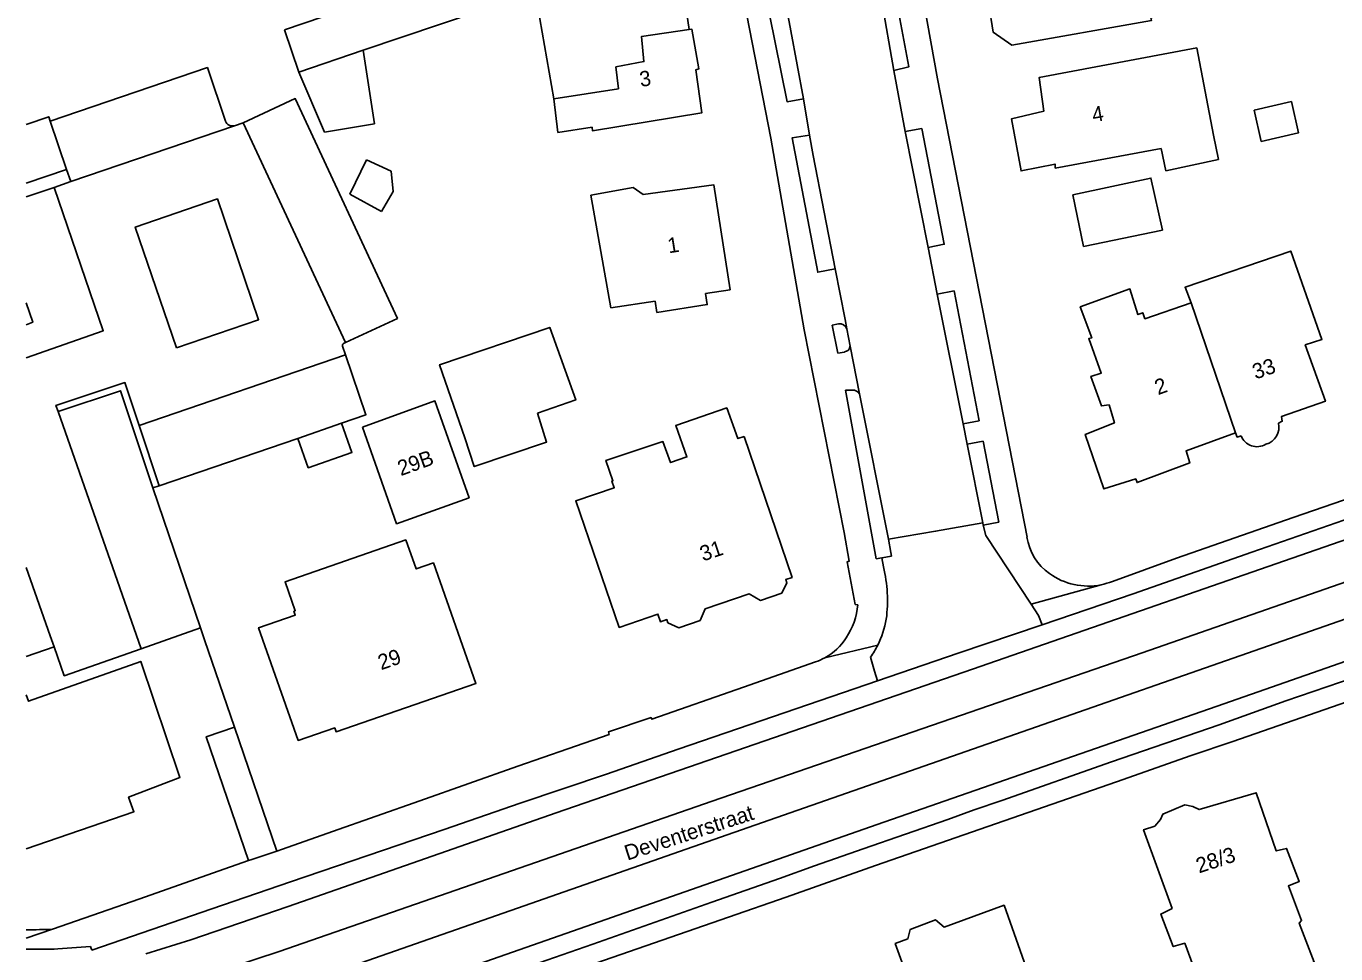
# Model space of a CAD drawing. Extents: x 194485 to 197793, y 468269 to 470822.
# Drawn here: x 194485.4 to 194588, y 469975.4 to 470048.1 of the extents above; entities that cross this region are included whole.
import ezdxf

# ---------------------------------------------------------------- set-up
doc = ezdxf.new("R2010")
doc.units = 0
for name, color, linetype in [('BGT grensvlak gebouwinstallatie plus 1', 7, 'Continuous'), ('BGT grensvlak onbegroeid terreindeel', 7, 'Continuous'), ('BGT grensvlak overig bouwwerk uitbreiding populatie', 7, 'Continuous'), ('BGT grensvlak pand op maaiveld', 7, 'Continuous'), ('BGT grensvlak pand op maaiveld LR', 7, 'Continuous'), ('BGT grensvlak wegdeel', 7, 'Continuous'), ('BGT tekst huisnummerreeks', 7, 'Continuous'), ('BGT tekst openbare ruimte label weg', 7, 'Continuous'), ('GEM grensvlak beperking object', 7, 'Continuous')]:
    doc.layers.add(name, color=color, linetype=linetype)

msp = doc.modelspace()

# ---------------------------------------------------------------- linework, layer by layer
at = {"layer": 'BGT grensvlak gebouwinstallatie plus 1'}
for p, q in [((194512.69, 470040.44), (194511.81, 470046.2)), ((194506.77, 470044.49), (194508.79, 470039.79)), ((194508.79, 470039.79), (194512.69, 470040.44))]:
    msp.add_line(p, q, dxfattribs=at)
at = {"layer": 'BGT grensvlak onbegroeid terreindeel'}
for p, q in [((194495.82, 470012.07), (194495.32, 470011.91)), ((194495.82, 470012.07), (194495.32, 470011.91)), ((194505.04, 469983.46), (194501.72, 469993.16)), ((194505.04, 469983.46), (194501.72, 469993.16))]:
    msp.add_line(p, q, dxfattribs=at)
at = {"layer": 'BGT grensvlak overig bouwwerk uitbreiding populatie'}
for p, q in [((194510.76, 470034.92), (194512.08, 470037.61)), ((194512.08, 470037.61), (194514.01, 470036.72)), ((194514.01, 470036.72), (194514.17, 470035.14)), ((194513.24, 470033.56), (194510.76, 470034.92)), ((194514.17, 470035.14), (194513.24, 470033.56))]:
    msp.add_line(p, q, dxfattribs=at)
at = {"layer": 'BGT grensvlak pand op maaiveld'}
for p, q in [((194505.65, 470047.81), (194506.77, 470044.49)), ((194506.77, 470044.49), (194511.81, 470046.2)), ((194526.76, 470042.41), (194527.05, 470039.75)), ((194487.3, 470040.65), (194488.58, 470036.86)), ((194488.58, 470036.86), (194485.41, 470035.79)), ((194534.68, 470026.55), (194531.21, 470026.03)), ((194534.82, 470025.66), (194534.68, 470026.55)), ((194506.7, 470015.78), (194510.12, 470016.98))]:
    msp.add_line(p, q, dxfattribs=at)
for points in [[(194576.58, 470049.35), (194573.52, 470048.74), (194573.57, 470048.53), (194562.63, 470046.61), (194561.17, 470047.61), (194560.82, 470049.76), (194561.7, 470051), (194563.22, 470051.38), (194562.77, 470053.86), (194575.24, 470056.13), (194576.58, 470049.35)], [(194511.81, 470046.2), (194523.93, 470050.3), (194523.81, 470050.65), (194522.74, 470050.29), (194522.29, 470053.47), (194505.65, 470047.81)], [(194537.36, 470047.84), (194536.85, 470051.22), (194525.48, 470049.72), (194526.76, 470042.41)], [(194527.05, 470039.75), (194529.75, 470040.17), (194529.78, 470039.88), (194538.33, 470041.29), (194537.86, 470044.67), (194538.11, 470044.76), (194537.55, 470047.87), (194537.36, 470047.84)], [(194574.32, 470038.5), (194566.03, 470036.97), (194566.02, 470037.28), (194563.35, 470036.75), (194562.59, 470040.83), (194565.13, 470041.42), (194564.77, 470044.07), (194577.11, 470046.39), (194578.44, 470039.56)], [(194581.61, 470041.5), (194584.53, 470042.18), (194585.1, 470039.74), (194582.17, 470039.06), (194581.61, 470041.5)], [(194485.41, 470040.4), (194487.18, 470041), (194487.3, 470040.65)], [(194574.32, 470038.5), (194574.7, 470036.76), (194578.81, 470037.65), (194578.44, 470039.56)], [(194574.44, 470032.11), (194573.53, 470036.19), (194567.41, 470034.87), (194568.25, 470030.84), (194574.44, 470032.11)], [(194574.44, 470032.11), (194573.53, 470036.19), (194567.41, 470034.87), (194568.25, 470030.84), (194574.44, 470032.11)], [(194531.21, 470026.03), (194529.65, 470034.85), (194532.96, 470035.45), (194533.75, 470034.89), (194539.28, 470035.66), (194540.56, 470027.44), (194538.63, 470027.15)], [(194576.67, 470026.41), (194576.2, 470027.64), (194584.48, 470030.47), (194586.92, 470023.54), (194585.62, 470023.11), (194587.2, 470018.7), (194583.76, 470017.51), (194583.82, 470017.14), (194583.51, 470016.99)], [(194576.67, 470026.41), (194576.2, 470027.64), (194584.48, 470030.47), (194586.92, 470023.54), (194585.62, 470023.11), (194587.2, 470018.7), (194583.76, 470017.51), (194583.82, 470017.14), (194583.51, 470016.99)], [(194538.63, 470027.15), (194538.77, 470026.27), (194534.82, 470025.66)], [(194580.16, 470016.24), (194576.28, 470014.82), (194576.57, 470013.87), (194572.44, 470012.33), (194572.34, 470012.62), (194569.84, 470011.83), (194568.38, 470016.1), (194570.66, 470017), (194570.25, 470018.41), (194569.65, 470018.34), (194568.83, 470020.65), (194569.64, 470020.89), (194568.65, 470023.61), (194568.89, 470023.66), (194567.99, 470026.1), (194571.88, 470027.5), (194572.51, 470025.49), (194572.89, 470025.63), (194573.05, 470025.17), (194576.67, 470026.41)], [(194580.16, 470016.24), (194576.28, 470014.82), (194576.57, 470013.87), (194572.44, 470012.33), (194572.34, 470012.62), (194569.84, 470011.83), (194568.38, 470016.1), (194570.66, 470017), (194570.25, 470018.41), (194569.65, 470018.34), (194568.83, 470020.65), (194569.64, 470020.89), (194568.65, 470023.61), (194568.89, 470023.66), (194567.99, 470026.1), (194571.88, 470027.5), (194572.51, 470025.49), (194572.89, 470025.63), (194573.05, 470025.17), (194576.67, 470026.41)], [(194519.77, 470015.84), (194517.8, 470021.56), (194526.43, 470024.49), (194528.46, 470018.8), (194525.46, 470017.78)], [(194511.77, 470016.66), (194517.43, 470018.73), (194520.11, 470011.14), (194514.43, 470009.1), (194511.77, 470016.66)], [(194511.77, 470016.66), (194517.43, 470018.73), (194520.11, 470011.14), (194514.43, 470009.1), (194511.77, 470016.66)], [(194519.77, 470015.84), (194520.51, 470013.58), (194526.18, 470015.5), (194525.46, 470017.78)], [(194541.66, 470015.94), (194541.17, 470015.77), (194540.3, 470018.18), (194536.3, 470016.8), (194537.18, 470014.34), (194535.89, 470013.9), (194535.3, 470015.54), (194530.83, 470014.07), (194531.38, 470012.47), (194531.3, 470012.44), (194531.48, 470011.93), (194528.46, 470010.89), (194531.87, 470000.98), (194534.9, 470002.02), (194535.1, 470001.43), (194535.59, 470001.6), (194535.68, 470001.34), (194536.54, 470000.96), (194538.21, 470001.52), (194538.6, 470002.44), (194542.06, 470003.61), (194542.93, 470003.1), (194544.6, 470003.67), (194545.01, 470004.47), (194544.92, 470004.73), (194545.41, 470004.9), (194541.66, 470015.94)], [(194541.66, 470015.94), (194541.17, 470015.77), (194540.3, 470018.18), (194536.3, 470016.8), (194537.18, 470014.34), (194535.89, 470013.9), (194535.3, 470015.54), (194530.83, 470014.07), (194531.38, 470012.47), (194531.3, 470012.44), (194531.48, 470011.93), (194528.46, 470010.89), (194531.87, 470000.98), (194534.9, 470002.02), (194535.1, 470001.43), (194535.59, 470001.6), (194535.68, 470001.34), (194536.54, 470000.96), (194538.21, 470001.52), (194538.6, 470002.44), (194542.06, 470003.61), (194542.93, 470003.1), (194544.6, 470003.67), (194545.01, 470004.47), (194544.92, 470004.73), (194545.41, 470004.9), (194541.66, 470015.94)], [(194510.12, 470016.98), (194510.93, 470014.69), (194507.51, 470013.49), (194506.7, 470015.78)], [(194510.12, 470016.98), (194510.93, 470014.69), (194507.51, 470013.49), (194506.7, 470015.78)], [(194580.6, 470016), (194580.28, 470015.89), (194580.16, 470016.24)], [(194580.6, 470016), (194580.28, 470015.89), (194580.16, 470016.24)], [(194506.72, 469992.12), (194503.62, 470000.95), (194506.49, 470001.93), (194506.38, 470002.25), (194506.49, 470002.29), (194505.69, 470004.56), (194515.15, 470007.84), (194515.97, 470005.56), (194517.31, 470006.03), (194520.64, 469996.58), (194509.69, 469992.81), (194509.58, 469993.11), (194506.72, 469992.12)], [(194506.72, 469992.12), (194503.62, 470000.95), (194506.49, 470001.93), (194506.38, 470002.25), (194506.49, 470002.29), (194505.69, 470004.56), (194515.15, 470007.84), (194515.97, 470005.56), (194517.31, 470006.03), (194520.64, 469996.58), (194509.69, 469992.81), (194509.58, 469993.11), (194506.72, 469992.12)], [(194485.41, 469995.69), (194485.59, 469995.19), (194494.39, 469998.32), (194497.45, 469989.23), (194493.43, 469987.69), (194493.85, 469986.53), (194485.41, 469983.63)], [(194586.32, 469974.75), (194585.14, 469977.8), (194585.33, 469978.01), (194584.3, 469980.72), (194585.14, 469981.07), (194584.15, 469983.66), (194583.35, 469983.47), (194581.76, 469988.02), (194577.31, 469986.7), (194576.8, 469986.94), (194576.19, 469987.07), (194574.47, 469986.35), (194574.28, 469985.92), (194573.83, 469985.41), (194572.95, 469985.12), (194575.18, 469978.96), (194574.29, 469978.52), (194575.27, 469975.97), (194576.18, 469976.23), (194577.79, 469971.82), (194586.32, 469974.75)], [(194563.9, 469973.89), (194562.02, 469979.21), (194557.32, 469977.49), (194556.65, 469978.06), (194554.67, 469977.31), (194554.47, 469976.57), (194553.5, 469976.21), (194555.29, 469971.26), (194554.12, 469970.77), (194556.13, 469965.48), (194557.06, 469965.84), (194558.37, 469962.3), (194564.86, 469964.69)]]:
    msp.add_lwpolyline(points, dxfattribs=at)
for centre, radius, start, end in [((194582.17, 470016.66), 1.38, 285.1051, 13.762), ((194582.17, 470016.66), 1.38, 285.1051, 13.762), ((194581.84, 470016.47), 1.33, 200.7436, 300.9675), ((194581.84, 470016.47), 1.33, 200.7436, 300.9675)]:
    msp.add_arc(centre, radius, start, end, dxfattribs=at)
at = {"layer": 'BGT grensvlak pand op maaiveld LR'}
msp.add_line((194580.16, 470016.24), (194576.67, 470026.41), dxfattribs=at)
msp.add_lwpolyline([(194537.36, 470047.84), (194533.62, 470047.29), (194533.81, 470045.32), (194531.61, 470044.9), (194531.81, 470043.19), (194526.76, 470042.41)], dxfattribs=at)
at = {"layer": 'BGT grensvlak wegdeel'}
for p, q in [((194546.3, 470042.41), (194544.6, 470051.58)), ((194552.41, 470050.17), (194553.39, 470044.63)), ((194554.27, 470039.83), (194553.39, 470044.63)), ((194546.3, 470042.41), (194546.79, 470039.56)), ((194488.9, 470035.91), (194501.74, 470040.29)), ((194488.9, 470035.91), (194501.74, 470040.29)), ((194501.74, 470040.29), (194502.41, 470040.53)), ((194501.74, 470040.29), (194502.41, 470040.53)), ((194502.41, 470040.53), (194510.42, 470023.3)), ((194502.41, 470040.53), (194510.42, 470023.3)), ((194554.27, 470039.83), (194555.57, 470040.08)), ((194556.07, 470030.76), (194554.27, 470039.83)), ((194488.58, 470036.86), (194488.9, 470035.91)), ((194487.6, 470035.46), (194488.9, 470035.91)), ((194487.6, 470035.46), (194488.9, 470035.91)), ((194485.41, 470034.71), (194487.6, 470035.46)), ((194485.41, 470034.71), (194487.6, 470035.46)), ((194556.79, 470027.09), (194556.07, 470030.76)), ((194549.57, 470025.11), (194548.79, 470029.08)), ((194556.79, 470027.09), (194558.11, 470027.35)), ((194556.79, 470027.09), (194558.11, 470027.35)), ((194558.81, 470016.94), (194556.79, 470027.09)), ((194558.81, 470016.94), (194556.79, 470027.09)), ((194560.08, 470017.18), (194558.11, 470027.35)), ((194560.08, 470017.18), (194558.11, 470027.35)), ((194548.55, 470024.66), (194549.06, 470024.77)), ((194548.55, 470024.66), (194549.06, 470024.77)), ((194549, 470022.46), (194548.55, 470024.66)), ((194549, 470022.46), (194548.55, 470024.66)), ((194549.57, 470025.11), (194549.71, 470024.37)), ((194549.71, 470024.37), (194549.96, 470023.03)), ((194549.71, 470024.37), (194549.96, 470023.03)), ((194510.43, 470022.34), (194510.2, 470023.02)), ((194510.43, 470022.34), (194510.2, 470023.02)), ((194510.26, 470023.22), (194510.42, 470023.3)), ((194510.26, 470023.22), (194510.42, 470023.3)), ((194549, 470022.46), (194549.51, 470022.56)), ((194549, 470022.46), (194549.51, 470022.56)), ((194549.96, 470023.03), (194550.7, 470019.28)), ((194494.26, 470016.81), (194510.43, 470022.34)), ((194550.7, 470019.28), (194552.96, 470007.89)), ((194550.7, 470019.28), (194552.96, 470007.89)), ((194487.91, 470017.9), (194494.43, 469999.31)), ((194494.26, 470016.81), (194495.82, 470012.07)), ((194560.08, 470017.18), (194558.81, 470016.94)), ((194560.08, 470017.18), (194558.81, 470016.94)), ((194559.12, 470015.33), (194558.81, 470016.94)), ((194495.82, 470012.07), (194506.7, 470015.78)), ((194495.82, 470012.07), (194506.7, 470015.78)), ((194560.39, 470015.57), (194559.12, 470015.33)), ((194560.39, 470015.57), (194559.12, 470015.33)), ((194560.35, 470009.17), (194559.12, 470015.33)), ((194560.35, 470009.17), (194559.12, 470015.33)), ((194495.32, 470011.91), (194499.07, 470000.94)), ((194495.32, 470011.91), (194499.07, 470000.94)), ((194560.39, 470008.98), (194560.35, 470009.17)), ((194552.01, 470006.35), (194552.44, 470006.43)), ((194552.01, 470006.35), (194552.44, 470006.43)), ((194552.44, 470006.43), (194553.2, 470006.57)), ((194552.44, 470006.43), (194552.57, 470005.72)), ((194552.44, 470006.43), (194552.57, 470005.72)), ((194564.14, 470002.81), (194569.62, 470004.32)), ((194564.14, 470002.81), (194569.62, 470004.32)), ((194564.73, 470001.92), (194564.14, 470002.81)), ((194499.07, 470000.94), (194494.43, 469999.31)), ((194499.07, 470000.94), (194499.39, 470000)), ((194499.07, 470000.94), (194499.39, 470000)), ((194565, 470001.17), (194564.73, 470001.92)), ((194501.72, 469993.16), (194499.39, 470000)), ((194501.72, 469993.16), (194499.39, 470000)), ((194487.59, 469999.46), (194485.41, 469998.7)), ((194547.99, 469998.59), (194552.13, 469999.59)), ((194547.99, 469998.59), (194552.13, 469999.59)), ((194551.56, 469998.65), (194551.88, 469997.56)), ((194551.88, 469997.56), (194552.1, 469996.79)), ((194485.41, 469976.62), (194487.47, 469977.33)), ((194485.41, 469976.62), (194487.47, 469977.33)), ((194487.9, 469975.79), (194490.44, 469975.98)), ((194490.55, 469975.68), (194490.44, 469975.98))]:
    msp.add_line(p, q, dxfattribs=at)
for points in [[(194536.1, 470097.98), (194535.82, 470091.6), (194535.96, 470085.36), (194536.77, 470077.26), (194537.92, 470069.2), (194543.74, 470039.31)], [(194563.82, 470008.06), (194556.8, 470043.97), (194555, 470053.99), (194552.93, 470064.69), (194551.93, 470069.27), (194551.32, 470072.92), (194550.55, 470079.22), (194550.45, 470085.56), (194550.81, 470090.27)], [(194546.3, 470042.41), (194545.02, 470042.17), (194543.17, 470051.36)], [(194553.39, 470044.63), (194554.55, 470044.9), (194553.53, 470050.37), (194552.41, 470050.17)], [(194487.3, 470040.65), (194499.61, 470044.85), (194501.02, 470040.64)], [(194510.42, 470023.3), (194514.5, 470025.19), (194506.49, 470042.42), (194502.41, 470040.53)], [(194556.07, 470030.76), (194557.33, 470031), (194555.57, 470040.08)], [(194549.49, 470008.41), (194546.37, 470024.31), (194543.74, 470039.31)], [(194548.79, 470029.08), (194547.43, 470028.81), (194545.41, 470039.33), (194546.79, 470039.56)], [(194548.79, 470029.08), (194547.07, 470037.95), (194546.79, 470039.56)], [(194487.6, 470035.46), (194491.45, 470024.22), (194485.41, 470022.11)], [(194497.19, 470022.89), (194503.62, 470025.09), (194500.39, 470034.55), (194493.95, 470032.35), (194497.19, 470022.89)], [(194497.19, 470022.89), (194503.62, 470025.09), (194500.39, 470034.55), (194493.95, 470032.35), (194497.19, 470022.89)], [(194485.41, 470024.7), (194485.93, 470024.89), (194485.41, 470026.42)], [(194485.41, 470024.7), (194485.93, 470024.89), (194485.41, 470026.42)], [(194510.12, 470016.98), (194512.03, 470017.65), (194510.43, 470022.34)], [(194510.12, 470016.98), (194512.03, 470017.65), (194510.43, 470022.34)], [(194621.28, 470020.74), (194617.21, 470019.32), (194605.53, 470015.24), (194595.28, 470011.69), (194590.45, 470010.01), (194581.42, 470006.88), (194572.14, 470003.62), (194565, 470001.17)], [(194487.91, 470017.9), (194487.74, 470018.37), (194493.15, 470020.16), (194494.26, 470016.81)], [(194495.32, 470011.91), (194492.8, 470019.52), (194487.91, 470017.9)], [(194552.01, 470006.35), (194549.6, 470019.56), (194550.13, 470019.58)], [(194552.01, 470006.35), (194549.6, 470019.56), (194550.13, 470019.58)], [(194494.79, 469975.4), (194498.3, 469976.51), (194505.94, 469979.12), (194526.94, 469986.45), (194559.54, 469997.72), (194590.24, 470008.37), (194612.94, 470016.28), (194621.79, 470019.34)], [(194609.71, 470018.33), (194605.3, 470016.79), (194601.17, 470015.35), (194593.79, 470012.74), (194593.74, 470012.78), (194590.21, 470011.5), (194584.66, 470009.58), (194575.54, 470006.41), (194570.51, 470004.59)], [(194609.71, 470018.33), (194605.3, 470016.79), (194601.17, 470015.35), (194593.79, 470012.74), (194593.74, 470012.78), (194590.21, 470011.5), (194584.66, 470009.58), (194575.54, 470006.41), (194570.51, 470004.59)], [(194622.85, 470016.43), (194604.9, 470010.16), (194572.84, 469999), (194539.16, 469987.37), (194505.23, 469975.58), (194497.77, 469973.13), (194493.34, 469971.97), (194487.09, 469970.64), (194485.41, 469970.29)], [(194560.39, 470015.57), (194561.61, 470009.24), (194560.39, 470008.98)], [(194560.39, 470015.57), (194561.61, 470009.24), (194560.39, 470008.98)], [(194485.41, 469967.35), (194492.68, 469968.89), (194499.88, 469970.66), (194506.35, 469972.83), (194540.33, 469984.74), (194605.85, 470007.61), (194623.78, 470013.87)], [(194492.56, 469964.67), (194502.02, 469968.02), (194524.56, 469975.91), (194552.08, 469985.53), (194579.25, 469995), (194607.98, 470005.05), (194624.85, 470010.91)], [(194525.01, 469974.5), (194529.8, 469976.16), (194539.12, 469979.44), (194544.43, 469981.31), (194547.18, 469982.29), (194550.98, 469983.64), (194557.61, 469985.93), (194559.69, 469986.68), (194561.85, 469987.41), (194570.44, 469990.46), (194578.86, 469993.35), (194584.1, 469995.22), (194590.52, 469997.42), (194596.33, 469999.44), (194600.32, 470000.86), (194604.84, 470002.42), (194609.44, 470004), (194622.38, 470008.53), (194625.34, 470009.57)], [(194560.35, 470009.17), (194556.65, 470008.51), (194552.96, 470007.89)], [(194560.35, 470009.17), (194556.65, 470008.51), (194552.96, 470007.89)], [(194625.88, 470008.09), (194610.64, 470002.73), (194603.26, 470000.18), (194597.27, 469998.08), (194579.94, 469992.04), (194576.68, 469990.94), (194570.83, 469988.89), (194551.94, 469982.32), (194544.94, 469979.85), (194540.43, 469978.28), (194530.04, 469974.66), (194526.02, 469973.24), (194523.44, 469972.38), (194518.98, 469970.87), (194504.57, 469965.83), (194504.57, 469965.74), (194499.65, 469964), (194496.96, 469963.01), (194496.97, 469962.99)], [(194550.57, 470002.74), (194550.36, 470002.78), (194549.73, 470006.13), (194549.89, 470006.18), (194549.49, 470008.41)], [(194564.14, 470002.81), (194560.58, 470008.18), (194560.39, 470008.98)], [(194564.14, 470002.81), (194560.58, 470008.18), (194560.39, 470008.98)], [(194552.96, 470007.89), (194553.14, 470006.86), (194553.2, 470006.57)], [(194487.59, 469999.46), (194487.29, 470000.32), (194485.41, 470005.67)], [(194565, 470001.17), (194558.43, 469998.96), (194552.1, 469996.79)], [(194494.43, 469999.31), (194488.39, 469997.19), (194487.59, 469999.46)], [(194547.26, 469998.27), (194541.61, 469996.29), (194534.42, 469993.79), (194534.37, 469993.92), (194531.02, 469992.79), (194531.07, 469992.59), (194527.85, 469991.46), (194523.92, 469990.11), (194516.24, 469987.4), (194509.4, 469984.99), (194505.49, 469983.61), (194505.04, 469983.46)], [(194547.26, 469998.27), (194541.61, 469996.29), (194534.42, 469993.79), (194534.37, 469993.92), (194531.02, 469992.79), (194531.07, 469992.59), (194527.85, 469991.46), (194523.92, 469990.11), (194516.24, 469987.4), (194509.4, 469984.99), (194505.49, 469983.61), (194505.04, 469983.46)], [(194490.55, 469975.68), (194499.96, 469978.94), (194506.11, 469981.05), (194510.95, 469982.7), (194518.15, 469985.15), (194524.1, 469987.2), (194530.87, 469989.49), (194536.49, 469991.45), (194543.95, 469993.99), (194552.1, 469996.79)], [(194502.83, 469982.71), (194499.52, 469992.41), (194501.72, 469993.16)], [(194505.04, 469983.46), (194503.1, 469982.8), (194502.83, 469982.71)], [(194487.47, 469977.33), (194494.31, 469979.7), (194500, 469981.73), (194502.83, 469982.71)]]:
    msp.add_lwpolyline(points, dxfattribs=at)
for centre, radius, start, end in [((194501.57, 470040.86), 0.591, 201.7183, 286.12), ((194549.13, 470024.16), 0.613, 20.0628, 96.9783), ((194549.13, 470024.16), 0.613, 20.0628, 96.9783), ((194510.35, 470023.08), 0.171, 122.9592, 201.5111), ((194510.35, 470023.08), 0.171, 122.9592, 201.5111), ((194549.45, 470023.07), 0.512, 276.9107, 356.0715), ((194549.45, 470023.07), 0.512, 276.9107, 356.0715), ((194550.15, 470018.93), 0.651, 32.3952, 91.6065), ((194550.15, 470018.93), 0.651, 32.3952, 91.6065), ((194568.04, 470008.68), 4.27, 188.4238, 234.6994), ((194541.87, 470003.09), 11.02, 352.3848, 13.8041), ((194541.87, 470003.09), 11.02, 352.3848, 13.8041), ((194568.6, 470009.35), 5.13, 233.9579, 281.4714), ((194568.6, 470009.35), 5.13, 281.4558, 291.8122), ((194568.6, 470009.35), 5.13, 281.4558, 291.8122), ((194545.1, 470003.25), 5.49, 325.9359, 354.7395), ((194545.81, 470002.77), 7.07, 333.2925, 350.7335), ((194545.81, 470002.77), 7.07, 333.2925, 350.7335), ((194545.72, 470002.66), 4.65, 299.1756, 327.7147), ((194545.8, 470002.77), 7.08, 324.4344, 333.3156), ((194545.71, 470002.66), 4.65, 289.3604, 299.2192), ((194545.71, 470002.66), 4.65, 289.3604, 299.2192), ((194484.02, 470084.77), 107.5, 270.7429, 271.8405), ((194484.02, 470084.77), 107.5, 270.7429, 271.8405), ((194485.84, 470061.81), 86.05, 269.7144, 271.3736)]:
    msp.add_arc(centre, radius, start, end, dxfattribs=at)
at = {"layer": 'GEM grensvlak beperking object'}
msp.add_lwpolyline([(194503.62, 470000.95), (194506.49, 470001.93), (194506.38, 470002.25), (194506.49, 470002.29), (194505.69, 470004.56), (194515.15, 470007.84), (194515.97, 470005.56), (194517.31, 470006.03), (194520.64, 469996.58), (194509.69, 469992.81), (194509.58, 469993.11), (194506.72, 469992.12), (194503.62, 470000.95)], dxfattribs=at)

# ---------------------------------------------------------------- texts
at = {"layer": 'BGT tekst huisnummerreeks'}
for s, rotation, p in [('3', 8.4, (194533.55, 470043.33)), ('4', 10.1, (194569.02, 470040.55)), ('1', 8.9, (194535.75, 470030.29)), ('33', 19.1, (194581.72, 470020.4)), ('2', 20, (194574.08, 470019.17)), ('29B', 19.7, (194514.76, 470012.83)), ('31', 18.6, (194538.43, 470006.14)), ('29', 19, (194513.21, 469997.62)), ('28/3', 18.2, (194577.29, 469981.7))]:
    msp.add_text(s, height=1.2, rotation=rotation, dxfattribs=at).set_placement(p)
at = {"layer": 'BGT tekst openbare ruimte label weg'}
msp.add_text('Deventerstraat', height=1.2, rotation=18, dxfattribs=at).set_placement((194532.51, 469982.7))

doc.saveas('drawing.dxf')
